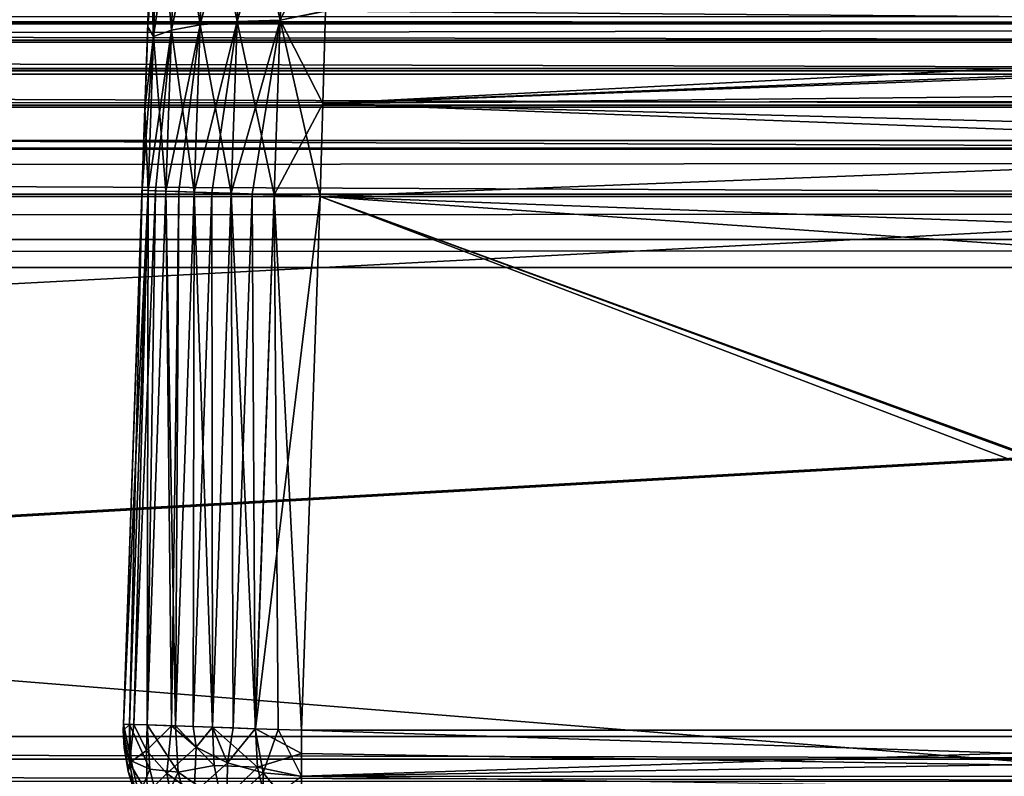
# Model space of a CAD drawing. Header units: millimetres. Extents: x -43.6 to 43.6, y -43.6 to 43.6.
# Tile 310 of 350: x 4.9 to 6.2, y 34.7 to 35.7. Entities that reach past the tile are written whole.
import ezdxf

# ---------------------------------------------------------------- set-up
doc = ezdxf.new("R2010")
doc.units = ezdxf.units.MM
doc.header["$LTSCALE"] = 65.185185
for name, color, linetype in [('111', 7, 'CONTINUOUS'), ('189', 7, 'CONTINUOUS'), ('203', 7, 'CONTINUOUS'), ('204', 7, 'CONTINUOUS'), ('205', 7, 'CONTINUOUS'), ('206', 7, 'CONTINUOUS'), ('207', 7, 'CONTINUOUS'), ('208', 7, 'CONTINUOUS'), ('222', 7, 'CONTINUOUS'), ('224', 7, 'CONTINUOUS'), ('226', 7, 'CONTINUOUS'), ('315', 7, 'CONTINUOUS'), ('350', 7, 'CONTINUOUS'), ('46', 7, 'CONTINUOUS'), ('50', 7, 'CONTINUOUS'), ('53', 7, 'CONTINUOUS'), ('58', 7, 'CONTINUOUS'), ('62', 7, 'CONTINUOUS'), ('63', 7, 'CONTINUOUS')]:
    doc.layers.add(name, color=color, linetype=linetype)

msp = doc.modelspace()

# ---------------------------------------------------------------- linework, layer by layer
at = {"layer": '111', "linetype": 'CONTINUOUS'}
for points in [[(5.0789, 36.7587, -12.9784), (5.0787, 36.7534, -13.0937), (5.009, 34.7587, -11.7285), (5.0789, 36.7587, -12.9784)], [(5.0787, 36.7534, -12.8631), (5.0789, 36.7587, -12.9784), (5.009, 34.7587, -11.7285), (5.0787, 36.7534, -12.8631)], [(5.0787, 36.7534, -13.0937), (5.0781, 36.7375, -13.2081), (5.009, 34.7587, -11.7285), (5.0787, 36.7534, -13.0937)], [(5.0781, 36.7374, -12.7488), (5.0787, 36.7534, -12.8631), (5.009, 34.7587, -11.7285), (5.0781, 36.7374, -12.7488)], [(5.0781, 36.7375, -13.2081), (5.0772, 36.7111, -13.3204), (5.009, 34.7587, -11.7285), (5.0781, 36.7375, -13.2081)], [(5.0772, 36.711, -12.6365), (5.0781, 36.7374, -12.7488), (5.009, 34.7587, -11.7285), (5.0772, 36.711, -12.6365)], [(5.0772, 36.7111, -13.3204), (5.0759, 36.6744, -13.4299), (5.009, 34.7587, -11.7285), (5.0772, 36.7111, -13.3204)], [(5.0759, 36.6743, -12.527), (5.0772, 36.711, -12.6365), (5.009, 34.7587, -11.7285), (5.0759, 36.6743, -12.527)], [(5.0759, 36.6744, -13.4299), (5.0743, 36.6278, -13.5355), (5.009, 34.7587, -11.7285), (5.0759, 36.6744, -13.4299)], [(5.0743, 36.6277, -12.4214), (5.0759, 36.6743, -12.527), (5.009, 34.7587, -11.7285), (5.0743, 36.6277, -12.4214)], [(5.0743, 36.6278, -13.5355), (5.0723, 36.5716, -13.6364), (5.009, 34.7587, -11.7285), (5.0743, 36.6278, -13.5355)], [(5.0723, 36.5715, -12.3206), (5.0743, 36.6277, -12.4214), (5.009, 34.7587, -11.7285), (5.0723, 36.5715, -12.3206)], [(5.0723, 36.5716, -13.6364), (5.0701, 36.5064, -13.7316), (5.009, 34.7587, -11.7285), (5.0723, 36.5716, -13.6364)], [(5.0701, 36.5063, -12.2253), (5.0723, 36.5715, -12.3206), (5.009, 34.7587, -11.7285), (5.0701, 36.5063, -12.2253)], [(5.0701, 36.5064, -13.7316), (5.0675, 36.4326, -13.8205), (5.009, 34.7587, -11.7285), (5.0701, 36.5064, -13.7316)], [(5.0675, 36.4326, -12.1365), (5.0701, 36.5063, -12.2253), (5.009, 34.7587, -11.7285), (5.0675, 36.4326, -12.1365)], [(5.0675, 36.4326, -13.8205), (5.0646, 36.351, -13.9021), (5.009, 34.7587, -11.7285), (5.0675, 36.4326, -13.8205)], [(5.0646, 36.3509, -12.0548), (5.0675, 36.4326, -12.1365), (5.009, 34.7587, -11.7285), (5.0646, 36.3509, -12.0548)], [(5.0646, 36.351, -13.9021), (5.0615, 36.2622, -13.9759), (5.009, 34.7587, -11.7285), (5.0646, 36.351, -13.9021)], [(5.0615, 36.2621, -11.9811), (5.0646, 36.3509, -12.0548), (5.009, 34.7587, -11.7285), (5.0615, 36.2621, -11.9811)], [(5.0615, 36.2622, -13.9759), (5.0582, 36.1669, -14.0412), (5.009, 34.7587, -11.7285), (5.0615, 36.2622, -13.9759)], [(5.0582, 36.1669, -11.9158), (5.0615, 36.2621, -11.9811), (5.009, 34.7587, -11.7285), (5.0582, 36.1669, -11.9158)], [(5.0582, 36.1669, -14.0412), (5.0547, 36.0661, -14.0974), (5.009, 34.7587, -11.7285), (5.0582, 36.1669, -14.0412)], [(5.0547, 36.066, -11.8596), (5.0582, 36.1669, -11.9158), (5.009, 34.7587, -11.7285), (5.0547, 36.066, -11.8596)], [(5.0547, 36.0661, -14.0974), (5.051, 35.9604, -14.1441), (5.009, 34.7587, -11.7285), (5.0547, 36.0661, -14.0974)], [(5.051, 35.9604, -11.813), (5.0547, 36.066, -11.8596), (5.009, 34.7587, -11.7285), (5.051, 35.9604, -11.813)], [(5.051, 35.9604, -14.1441), (5.0472, 35.8509, -14.1808), (5.009, 34.7587, -11.7285), (5.051, 35.9604, -14.1441)], [(5.0472, 35.8509, -11.7763), (5.051, 35.9604, -11.813), (5.009, 34.7587, -11.7285), (5.0472, 35.8509, -11.7763)], [(5.0472, 35.8509, -14.1808), (5.0432, 35.7385, -14.2072), (5.009, 34.7587, -11.7285), (5.0472, 35.8509, -14.1808)], [(5.0432, 35.7385, -11.7498), (5.0472, 35.8509, -11.7763), (5.009, 34.7587, -11.7285), (5.0432, 35.7385, -11.7498)], [(5.0432, 35.7385, -14.2072), (5.0393, 35.6241, -14.2232), (5.009, 34.7587, -11.7285), (5.0432, 35.7385, -14.2072)], [(5.0393, 35.6241, -11.7339), (5.0432, 35.7385, -11.7498), (5.009, 34.7587, -11.7285), (5.0393, 35.6241, -11.7339)], [(5.0393, 35.6241, -14.2232), (5.0352, 35.5087, -14.2285), (5.009, 34.7587, -11.7285), (5.0393, 35.6241, -14.2232)], [(5.0352, 35.5087, -11.7285), (5.0393, 35.6241, -11.7339), (5.009, 34.7587, -11.7285), (5.0352, 35.5087, -11.7285)], [(5.009, 34.7587, -11.7285), (5.0352, 35.5087, -14.2285), (5.009, 34.7587, -14.2285), (5.009, 34.7587, -11.7285)]]:
    msp.add_3dface(points, dxfattribs=at)
at = {"layer": '189', "linetype": 'CONTINUOUS'}
for points in [[(7.25, 34.75, -11.4785), (5.2589, 34.75, -11.4785), (5.2589, 34.6854, -11.487), (7.25, 34.75, -11.4785)], [(7.25, 34.75, -11.4785), (5.2589, 34.6854, -11.487), (7.25, 34.7174, -11.4807), (7.25, 34.75, -11.4785)], [(7.25, 34.7174, -11.4807), (5.2589, 34.6854, -11.487), (7.25, 34.6853, -11.487), (7.25, 34.7174, -11.4807)], [(5.2589, 34.6854, -11.487), (5.2589, 34.6251, -11.512), (7.25, 34.6853, -11.487), (5.2589, 34.6854, -11.487)]]:
    msp.add_3dface(points, dxfattribs=at)
at = {"layer": '203', "linetype": 'CONTINUOUS'}
for points in [[(5.2589, 34.75, -14.4785), (7.25, 34.75, -14.4785), (7.25, 34.6855, -14.4701), (5.2589, 34.75, -14.4785)], [(5.2589, 34.75, -14.4785), (7.25, 34.6855, -14.4701), (5.2589, 34.7174, -14.4764), (5.2589, 34.75, -14.4785)], [(5.2589, 34.7174, -14.4764), (7.25, 34.6855, -14.4701), (5.2589, 34.6853, -14.47), (5.2589, 34.7174, -14.4764)], [(7.25, 34.6855, -14.4701), (7.25, 34.6545, -14.4596), (5.2589, 34.6853, -14.47), (7.25, 34.6855, -14.4701)]]:
    msp.add_3dface(points, dxfattribs=at)
at = {"layer": '204', "linetype": 'CONTINUOUS'}
for points in [[(5.009, 34.7587, -14.2285), (5.0352, 35.5087, -14.2285), (5.0437, 35.5084, -14.2932), (5.009, 34.7587, -14.2285)], [(5.009, 34.7587, -14.2285), (5.0437, 35.5084, -14.2932), (5.0175, 34.7584, -14.293), (5.009, 34.7587, -14.2285)], [(5.0175, 34.7584, -14.293), (5.0437, 35.5084, -14.2932), (5.0424, 34.7576, -14.3534), (5.0175, 34.7584, -14.293)], [(5.0437, 35.5084, -14.2932), (5.0687, 35.5076, -14.3536), (5.0424, 34.7576, -14.3534), (5.0437, 35.5084, -14.2932)], [(5.0424, 34.7576, -14.3534), (5.0687, 35.5076, -14.3536), (5.0822, 34.7562, -14.4053), (5.0424, 34.7576, -14.3534)], [(5.0687, 35.5076, -14.3536), (5.1085, 35.5062, -14.4054), (5.0822, 34.7562, -14.4053), (5.0687, 35.5076, -14.3536)], [(5.0822, 34.7562, -14.4053), (5.1085, 35.5062, -14.4054), (5.134, 34.7544, -14.4451), (5.0822, 34.7562, -14.4053)], [(5.1085, 35.5062, -14.4054), (5.1603, 35.5044, -14.4451), (5.134, 34.7544, -14.4451), (5.1085, 35.5062, -14.4054)], [(5.134, 34.7544, -14.4451), (5.1603, 35.5044, -14.4451), (5.1944, 34.7523, -14.47), (5.134, 34.7544, -14.4451)], [(5.1603, 35.5044, -14.4451), (5.2207, 35.5022, -14.4701), (5.1944, 34.7523, -14.47), (5.1603, 35.5044, -14.4451)], [(5.2207, 35.5022, -14.4701), (5.2851, 35.5, -14.4785), (5.1944, 34.7523, -14.47), (5.2207, 35.5022, -14.4701)], [(5.2851, 35.5, -14.4785), (5.2589, 34.75, -14.4785), (5.1944, 34.7523, -14.47), (5.2851, 35.5, -14.4785)]]:
    msp.add_3dface(points, dxfattribs=at)
at = {"layer": '205', "linetype": 'CONTINUOUS'}
for points in [[(5.1769, 35.9804, -11.5913), (5.1687, 35.7456, -11.5319), (5.2376, 35.9863, -11.5677), (5.1769, 35.9804, -11.5913)], [(5.2376, 35.9863, -11.5677), (5.1687, 35.7456, -11.5319), (5.2292, 35.7476, -11.5073), (5.2376, 35.9863, -11.5677)], [(5.2292, 35.7476, -14.4497), (5.1769, 35.9804, -14.3657), (5.2376, 35.9863, -14.3893), (5.2292, 35.7476, -14.4497)], [(5.2964, 35.8883, -11.5297), (5.2376, 35.9863, -11.5677), (5.2292, 35.7476, -11.5073), (5.2964, 35.8883, -11.5297)], [(5.2927, 35.7606, -14.4557), (5.2292, 35.7476, -14.4497), (5.2376, 35.9863, -14.3893), (5.2927, 35.7606, -14.4557)], [(5.1247, 35.9693, -11.6289), (5.1167, 35.7409, -11.5711), (5.1769, 35.9804, -11.5913), (5.1247, 35.9693, -11.6289)], [(5.1769, 35.9804, -11.5913), (5.1167, 35.7409, -11.5711), (5.1687, 35.7456, -11.5319), (5.1769, 35.9804, -11.5913)], [(5.1687, 35.7456, -14.4251), (5.1247, 35.9693, -14.3281), (5.1769, 35.9804, -14.3657), (5.1687, 35.7456, -14.4251)], [(5.1687, 35.7456, -14.4251), (5.1769, 35.9804, -14.3657), (5.2292, 35.7476, -14.4497), (5.1687, 35.7456, -14.4251)], [(5.0843, 35.9539, -11.6779), (5.0766, 35.7338, -11.6222), (5.1247, 35.9693, -11.6289), (5.0843, 35.9539, -11.6779)], [(5.1247, 35.9693, -11.6289), (5.0766, 35.7338, -11.6222), (5.1167, 35.7409, -11.5711), (5.1247, 35.9693, -11.6289)], [(5.1167, 35.7409, -14.3859), (5.0843, 35.9539, -14.2791), (5.1247, 35.9693, -14.3281), (5.1167, 35.7409, -14.3859)], [(5.1167, 35.7409, -14.3859), (5.1247, 35.9693, -14.3281), (5.1687, 35.7456, -14.4251), (5.1167, 35.7409, -14.3859)], [(5.0586, 35.9352, -11.735), (5.0513, 35.7248, -11.6817), (5.0843, 35.9539, -11.6779), (5.0586, 35.9352, -11.735)], [(5.0843, 35.9539, -11.6779), (5.0513, 35.7248, -11.6817), (5.0766, 35.7338, -11.6222), (5.0843, 35.9539, -11.6779)], [(5.0766, 35.7338, -14.3348), (5.0586, 35.9352, -14.222), (5.0843, 35.9539, -14.2791), (5.0766, 35.7338, -14.3348)], [(5.0766, 35.7338, -14.3348), (5.0843, 35.9539, -14.2791), (5.1167, 35.7409, -14.3859), (5.0766, 35.7338, -14.3348)], [(5.0472, 35.8509, -11.7763), (5.0432, 35.7385, -11.7498), (5.0586, 35.9352, -11.735), (5.0472, 35.8509, -11.7763)], [(5.0586, 35.9352, -11.735), (5.0432, 35.7385, -11.7498), (5.0513, 35.7248, -11.6817), (5.0586, 35.9352, -11.735)], [(5.0513, 35.7248, -14.2753), (5.0472, 35.8509, -14.1808), (5.0586, 35.9352, -14.222), (5.0513, 35.7248, -14.2753)], [(5.0513, 35.7248, -14.2753), (5.0586, 35.9352, -14.222), (5.0766, 35.7338, -14.3348), (5.0513, 35.7248, -14.2753)], [(5.2927, 35.7605, -11.5013), (5.2964, 35.8883, -11.5297), (5.2292, 35.7476, -11.5073), (5.2927, 35.7605, -11.5013)], [(5.0432, 35.7385, -14.2072), (5.0472, 35.8509, -14.1808), (5.0513, 35.7248, -14.2753), (5.0432, 35.7385, -14.2072)], [(5.2927, 35.7606, -14.4557), (5.2889, 35.6308, -14.4728), (5.2292, 35.7476, -14.4497), (5.2927, 35.7606, -14.4557)], [(5.2889, 35.6308, -11.4842), (5.2927, 35.7605, -11.5013), (5.2292, 35.7476, -11.5073), (5.2889, 35.6308, -11.4842)], [(5.0393, 35.6241, -14.2232), (5.0432, 35.7385, -14.2072), (5.0513, 35.7248, -14.2753), (5.0393, 35.6241, -14.2232)], [(5.0432, 35.7385, -11.7498), (5.0393, 35.6241, -11.7339), (5.0513, 35.7248, -11.6817), (5.0432, 35.7385, -11.7498)], [(5.0766, 35.7338, -11.6222), (5.0687, 35.5076, -11.6035), (5.1167, 35.7409, -11.5711), (5.0766, 35.7338, -11.6222)], [(5.1167, 35.7409, -11.5711), (5.0687, 35.5076, -11.6035), (5.0869, 35.5069, -11.5763), (5.1167, 35.7409, -11.5711)], [(5.1085, 35.5062, -14.4054), (5.0766, 35.7338, -14.3348), (5.1167, 35.7409, -14.3859), (5.1085, 35.5062, -14.4054)], [(5.1085, 35.5062, -11.5517), (5.1167, 35.7409, -11.5711), (5.0869, 35.5069, -11.5763), (5.1085, 35.5062, -11.5517)], [(5.1167, 35.7409, -11.5711), (5.1085, 35.5062, -11.5517), (5.1687, 35.7456, -11.5319), (5.1167, 35.7409, -11.5711)], [(5.1687, 35.7456, -11.5319), (5.1085, 35.5062, -11.5517), (5.1331, 35.5053, -11.5301), (5.1687, 35.7456, -11.5319)], [(5.1603, 35.5044, -14.4451), (5.1085, 35.5062, -14.4054), (5.1167, 35.7409, -14.3859), (5.1603, 35.5044, -14.4451)], [(5.1603, 35.5044, -14.4451), (5.1167, 35.7409, -14.3859), (5.1687, 35.7456, -14.4251), (5.1603, 35.5044, -14.4451)], [(5.1603, 35.5044, -11.5119), (5.1687, 35.7456, -11.5319), (5.1331, 35.5053, -11.5301), (5.1603, 35.5044, -11.5119)], [(5.1687, 35.7456, -11.5319), (5.1603, 35.5044, -11.5119), (5.2292, 35.7476, -11.5073), (5.1687, 35.7456, -11.5319)], [(5.2292, 35.7476, -11.5073), (5.1603, 35.5044, -11.5119), (5.1897, 35.5033, -11.4975), (5.2292, 35.7476, -11.5073)], [(5.2207, 35.5022, -14.4701), (5.1603, 35.5044, -14.4451), (5.1687, 35.7456, -14.4251), (5.2207, 35.5022, -14.4701)], [(5.2207, 35.5022, -14.4701), (5.1687, 35.7456, -14.4251), (5.2292, 35.7476, -14.4497), (5.2207, 35.5022, -14.4701)], [(5.2207, 35.5022, -11.487), (5.2292, 35.7476, -11.5073), (5.1897, 35.5033, -11.4975), (5.2207, 35.5022, -11.487)], [(5.2851, 35.5, -14.4785), (5.2207, 35.5022, -14.4701), (5.2292, 35.7476, -14.4497), (5.2851, 35.5, -14.4785)], [(5.2889, 35.6308, -11.4842), (5.2292, 35.7476, -11.5073), (5.2207, 35.5022, -11.487), (5.2889, 35.6308, -11.4842)], [(5.2889, 35.6308, -14.4728), (5.2851, 35.5, -14.4785), (5.2292, 35.7476, -14.4497), (5.2889, 35.6308, -14.4728)], [(5.0393, 35.6241, -11.7339), (5.0352, 35.5087, -11.7285), (5.0513, 35.7248, -11.6817), (5.0393, 35.6241, -11.7339)], [(5.0513, 35.7248, -11.6817), (5.0352, 35.5087, -11.7285), (5.0437, 35.5084, -11.6638), (5.0513, 35.7248, -11.6817)], [(5.0437, 35.5084, -14.2932), (5.0393, 35.6241, -14.2232), (5.0513, 35.7248, -14.2753), (5.0437, 35.5084, -14.2932)], [(5.0513, 35.7248, -11.6817), (5.0437, 35.5084, -11.6638), (5.0766, 35.7338, -11.6222), (5.0513, 35.7248, -11.6817)], [(5.0766, 35.7338, -11.6222), (5.0437, 35.5084, -11.6638), (5.0543, 35.5081, -11.6328), (5.0766, 35.7338, -11.6222)], [(5.0687, 35.5076, -14.3536), (5.0437, 35.5084, -14.2932), (5.0513, 35.7248, -14.2753), (5.0687, 35.5076, -14.3536)], [(5.0687, 35.5076, -14.3536), (5.0513, 35.7248, -14.2753), (5.0766, 35.7338, -14.3348), (5.0687, 35.5076, -14.3536)], [(5.0687, 35.5076, -11.6035), (5.0766, 35.7338, -11.6222), (5.0543, 35.5081, -11.6328), (5.0687, 35.5076, -11.6035)], [(5.1085, 35.5062, -14.4054), (5.0687, 35.5076, -14.3536), (5.0766, 35.7338, -14.3348), (5.1085, 35.5062, -14.4054)], [(5.2851, 35.5, -11.4785), (5.2889, 35.6308, -11.4842), (5.2207, 35.5022, -11.487), (5.2851, 35.5, -11.4785)], [(5.0352, 35.5087, -14.2285), (5.0393, 35.6241, -14.2232), (5.0437, 35.5084, -14.2932), (5.0352, 35.5087, -14.2285)]]:
    msp.add_3dface(points, dxfattribs=at)
at = {"layer": '206', "linetype": 'CONTINUOUS'}
for points in [[(5.0352, 35.5087, -11.7285), (5.009, 34.7587, -11.7285), (5.0175, 34.7584, -11.6638), (5.0352, 35.5087, -11.7285)], [(5.0437, 35.5084, -11.6638), (5.0352, 35.5087, -11.7285), (5.0175, 34.7584, -11.6638), (5.0437, 35.5084, -11.6638)], [(5.0235, 34.7582, -11.6448), (5.0437, 35.5084, -11.6638), (5.0175, 34.7584, -11.6638), (5.0235, 34.7582, -11.6448)], [(5.0543, 35.5081, -11.6328), (5.0437, 35.5084, -11.6638), (5.0235, 34.7582, -11.6448), (5.0543, 35.5081, -11.6328)], [(5.0425, 34.7576, -11.6035), (5.0543, 35.5081, -11.6328), (5.0235, 34.7582, -11.6448), (5.0425, 34.7576, -11.6035)], [(5.0687, 35.5076, -11.6035), (5.0543, 35.5081, -11.6328), (5.0425, 34.7576, -11.6035), (5.0687, 35.5076, -11.6035)], [(5.0766, 34.7564, -11.5575), (5.0687, 35.5076, -11.6035), (5.0425, 34.7576, -11.6035), (5.0766, 34.7564, -11.5575)], [(5.0869, 35.5069, -11.5763), (5.0687, 35.5076, -11.6035), (5.0766, 34.7564, -11.5575), (5.0869, 35.5069, -11.5763)], [(5.0822, 34.7562, -11.5517), (5.0869, 35.5069, -11.5763), (5.0766, 34.7564, -11.5575), (5.0822, 34.7562, -11.5517)], [(5.1085, 35.5062, -11.5517), (5.0869, 35.5069, -11.5763), (5.0822, 34.7562, -11.5517), (5.1085, 35.5062, -11.5517)], [(5.1068, 34.7553, -11.5302), (5.1085, 35.5062, -11.5517), (5.0822, 34.7562, -11.5517), (5.1068, 34.7553, -11.5302)], [(5.1331, 35.5053, -11.5301), (5.1085, 35.5062, -11.5517), (5.1068, 34.7553, -11.5302), (5.1331, 35.5053, -11.5301)], [(5.134, 34.7544, -11.512), (5.1331, 35.5053, -11.5301), (5.1068, 34.7553, -11.5302), (5.134, 34.7544, -11.512)], [(5.1603, 35.5044, -11.5119), (5.1331, 35.5053, -11.5301), (5.134, 34.7544, -11.512), (5.1603, 35.5044, -11.5119)], [(5.1633, 34.7533, -11.4975), (5.1603, 35.5044, -11.5119), (5.134, 34.7544, -11.512), (5.1633, 34.7533, -11.4975)], [(5.1897, 35.5033, -11.4975), (5.1603, 35.5044, -11.5119), (5.1633, 34.7533, -11.4975), (5.1897, 35.5033, -11.4975)], [(5.1942, 34.7523, -11.487), (5.1897, 35.5033, -11.4975), (5.1633, 34.7533, -11.4975), (5.1942, 34.7523, -11.487)], [(5.2207, 35.5022, -11.487), (5.1897, 35.5033, -11.4975), (5.1942, 34.7523, -11.487), (5.2207, 35.5022, -11.487)], [(5.2263, 34.7511, -11.4807), (5.2207, 35.5022, -11.487), (5.1942, 34.7523, -11.487), (5.2263, 34.7511, -11.4807)], [(5.2589, 34.75, -11.4785), (5.2851, 35.5, -11.4785), (5.2207, 35.5022, -11.487), (5.2589, 34.75, -11.4785)], [(5.2589, 34.75, -11.4785), (5.2207, 35.5022, -11.487), (5.2263, 34.7511, -11.4807), (5.2589, 34.75, -11.4785)]]:
    msp.add_3dface(points, dxfattribs=at)
at = {"layer": '207', "linetype": 'CONTINUOUS'}
for points in [[(5.0175, 34.7584, -11.6638), (5.009, 34.7587, -11.7285), (5.0089, 34.7499, -11.7285), (5.0175, 34.7584, -11.6638)], [(5.0175, 34.7584, -11.6638), (5.0089, 34.7499, -11.7285), (5.0174, 34.7042, -11.6827), (5.0175, 34.7584, -11.6638)], [(5.0235, 34.7582, -11.6448), (5.0175, 34.7584, -11.6638), (5.0174, 34.7042, -11.6827), (5.0235, 34.7582, -11.6448)], [(5.0235, 34.7582, -11.6448), (5.0174, 34.7042, -11.6827), (5.0414, 34.7216, -11.6085), (5.0235, 34.7582, -11.6448)], [(5.0425, 34.7576, -11.6035), (5.0235, 34.7582, -11.6448), (5.0414, 34.7216, -11.6085), (5.0425, 34.7576, -11.6035)], [(5.0766, 34.7564, -11.5575), (5.0425, 34.7576, -11.6035), (5.0414, 34.7216, -11.6085), (5.0766, 34.7564, -11.5575)], [(5.0766, 34.7564, -11.5575), (5.0414, 34.7216, -11.6085), (5.0702, 34.6893, -11.5762), (5.0766, 34.7564, -11.5575)], [(5.0766, 34.7564, -11.5575), (5.0702, 34.6893, -11.5762), (5.1113, 34.7265, -11.5281), (5.0766, 34.7564, -11.5575)], [(5.0822, 34.7562, -11.5517), (5.0766, 34.7564, -11.5575), (5.1113, 34.7265, -11.5281), (5.0822, 34.7562, -11.5517)], [(5.1068, 34.7553, -11.5302), (5.0822, 34.7562, -11.5517), (5.1113, 34.7265, -11.5281), (5.1068, 34.7553, -11.5302)], [(5.134, 34.7544, -11.512), (5.1068, 34.7553, -11.5302), (5.1113, 34.7265, -11.5281), (5.134, 34.7544, -11.512)], [(5.134, 34.7544, -11.512), (5.1113, 34.7265, -11.5281), (5.1551, 34.7042, -11.5058), (5.134, 34.7544, -11.512)], [(5.1633, 34.7533, -11.4975), (5.134, 34.7544, -11.512), (5.1551, 34.7042, -11.5058), (5.1633, 34.7533, -11.4975)], [(5.0089, 34.7499, -11.7285), (5.0156, 34.6923, -11.7285), (5.0174, 34.7042, -11.6827), (5.0089, 34.7499, -11.7285)], [(5.1942, 34.7523, -11.487), (5.1633, 34.7533, -11.4975), (5.1551, 34.7042, -11.5058), (5.1942, 34.7523, -11.487)], [(5.1942, 34.7523, -11.487), (5.1551, 34.7042, -11.5058), (5.2053, 34.6902, -11.4918), (5.1942, 34.7523, -11.487)], [(5.2263, 34.7511, -11.4807), (5.1942, 34.7523, -11.487), (5.2053, 34.6902, -11.4918), (5.2263, 34.7511, -11.4807)], [(5.2589, 34.6854, -11.487), (5.2263, 34.7511, -11.4807), (5.2053, 34.6902, -11.4918), (5.2589, 34.6854, -11.487)], [(5.2589, 34.6854, -11.487), (5.2589, 34.75, -11.4785), (5.2263, 34.7511, -11.4807), (5.2589, 34.6854, -11.487)], [(5.0702, 34.6893, -11.5762), (5.1084, 34.6623, -11.5492), (5.1113, 34.7265, -11.5281), (5.0702, 34.6893, -11.5762)], [(5.1113, 34.7265, -11.5281), (5.1084, 34.6623, -11.5492), (5.1551, 34.7042, -11.5058), (5.1113, 34.7265, -11.5281)], [(5.0174, 34.7042, -11.6827), (5.0424, 34.6615, -11.6401), (5.0414, 34.7216, -11.6085), (5.0174, 34.7042, -11.6827)], [(5.0414, 34.7216, -11.6085), (5.0424, 34.6615, -11.6401), (5.0702, 34.6893, -11.5762), (5.0414, 34.7216, -11.6085)], [(5.0156, 34.6923, -11.7285), (5.0265, 34.6579, -11.7285), (5.0174, 34.7042, -11.6827), (5.0156, 34.6923, -11.7285)], [(5.0174, 34.7042, -11.6827), (5.0265, 34.6579, -11.7285), (5.0424, 34.6615, -11.6401), (5.0174, 34.7042, -11.6827)], [(5.1084, 34.6623, -11.5492), (5.1542, 34.6419, -11.5289), (5.1551, 34.7042, -11.5058), (5.1084, 34.6623, -11.5492)], [(5.1551, 34.7042, -11.5058), (5.1542, 34.6419, -11.5289), (5.2053, 34.6902, -11.4918), (5.1551, 34.7042, -11.5058)], [(5.0424, 34.6615, -11.6401), (5.0821, 34.6249, -11.6035), (5.0702, 34.6893, -11.5762), (5.0424, 34.6615, -11.6401)], [(5.0702, 34.6893, -11.5762), (5.0821, 34.6249, -11.6035), (5.1084, 34.6623, -11.5492), (5.0702, 34.6893, -11.5762)], [(5.1542, 34.6419, -11.5289), (5.2052, 34.6293, -11.5163), (5.2053, 34.6902, -11.4918), (5.1542, 34.6419, -11.5289)], [(5.2052, 34.6293, -11.5163), (5.2589, 34.6251, -11.512), (5.2053, 34.6902, -11.4918), (5.2052, 34.6293, -11.5163)], [(5.2589, 34.6251, -11.512), (5.2589, 34.6854, -11.487), (5.2053, 34.6902, -11.4918), (5.2589, 34.6251, -11.512)]]:
    msp.add_3dface(points, dxfattribs=at)
at = {"layer": '208', "linetype": 'CONTINUOUS'}
for points in [[(5.0089, 34.7499, -11.7285), (5.009, 34.7587, -11.7285), (5.0101, 34.7254, -14.2285), (5.0089, 34.7499, -11.7285)], [(5.009, 34.7587, -11.7285), (5.009, 34.7587, -14.2285), (5.0101, 34.7254, -14.2285), (5.009, 34.7587, -11.7285)], [(5.0156, 34.6923, -11.7285), (5.0089, 34.7499, -11.7285), (5.0156, 34.6924, -14.2285), (5.0156, 34.6923, -11.7285)], [(5.0156, 34.6924, -14.2285), (5.0089, 34.7499, -11.7285), (5.0101, 34.7254, -14.2285), (5.0156, 34.6924, -14.2285)], [(5.0255, 34.6604, -14.2285), (5.0156, 34.6923, -11.7285), (5.0156, 34.6924, -14.2285), (5.0255, 34.6604, -14.2285)], [(5.0265, 34.6579, -11.7285), (5.0156, 34.6923, -11.7285), (5.0255, 34.6604, -14.2285), (5.0265, 34.6579, -11.7285)]]:
    msp.add_3dface(points, dxfattribs=at)
at = {"layer": '222', "linetype": 'CONTINUOUS'}
for points in [[(-7.25, 35.7529, -7.2373), (7.25, 35.7529, -7.2373), (7.25, 35.7446, -7.293), (-7.25, 35.7529, -7.2373)], [(-7.25, 35.7446, -7.293), (-7.25, 35.7529, -7.2373), (7.25, 35.7446, -7.293), (-7.25, 35.7446, -7.293)], [(-7.25, 35.7425, -7.3002), (-7.25, 35.7446, -7.293), (7.25, 35.7425, -7.3002), (-7.25, 35.7425, -7.3002)], [(7.25, 35.7425, -7.3002), (-7.25, 35.7446, -7.293), (7.25, 35.7446, -7.293), (7.25, 35.7425, -7.3002)], [(-7.25, 35.7196, -7.3534), (-7.25, 35.7425, -7.3002), (7.25, 35.7196, -7.3534), (-7.25, 35.7196, -7.3534)], [(7.25, 35.7196, -7.3534), (-7.25, 35.7425, -7.3002), (7.25, 35.7425, -7.3002), (7.25, 35.7196, -7.3534)], [(-7.25, 35.7166, -7.3585), (-7.25, 35.7196, -7.3534), (7.25, 35.7166, -7.3585), (-7.25, 35.7166, -7.3585)], [(7.25, 35.7166, -7.3585), (-7.25, 35.7196, -7.3534), (7.25, 35.7196, -7.3534), (7.25, 35.7166, -7.3585)], [(-7.25, 35.6799, -7.4052), (-7.25, 35.7166, -7.3585), (7.25, 35.6799, -7.4052), (-7.25, 35.6799, -7.4052)], [(7.25, 35.6799, -7.4052), (-7.25, 35.7166, -7.3585), (7.25, 35.7166, -7.3585), (7.25, 35.6799, -7.4052)], [(-7.25, 35.6767, -7.4084), (-7.25, 35.6799, -7.4052), (7.25, 35.6767, -7.4084), (-7.25, 35.6767, -7.4084)], [(7.25, 35.6767, -7.4084), (-7.25, 35.6799, -7.4052), (7.25, 35.6799, -7.4052), (7.25, 35.6767, -7.4084)], [(-7.25, 35.6281, -7.445), (-7.25, 35.6767, -7.4084), (7.25, 35.6281, -7.445), (-7.25, 35.6281, -7.445)], [(7.25, 35.6281, -7.445), (-7.25, 35.6767, -7.4084), (7.25, 35.6767, -7.4084), (7.25, 35.6281, -7.445)], [(-7.25, 35.6255, -7.4465), (-7.25, 35.6281, -7.445), (7.25, 35.6255, -7.4465), (-7.25, 35.6255, -7.4465)], [(7.25, 35.6255, -7.4465), (-7.25, 35.6281, -7.445), (7.25, 35.6281, -7.445), (7.25, 35.6255, -7.4465)], [(-7.25, 35.5677, -7.47), (-7.25, 35.6255, -7.4465), (7.25, 35.5677, -7.47), (-7.25, 35.5677, -7.47)], [(7.25, 35.5677, -7.47), (-7.25, 35.6255, -7.4465), (7.25, 35.6255, -7.4465), (7.25, 35.5677, -7.47)], [(-7.25, 35.5663, -7.4704), (-7.25, 35.5677, -7.47), (7.25, 35.5663, -7.4704), (-7.25, 35.5663, -7.4704)], [(7.25, 35.5663, -7.4704), (-7.25, 35.5677, -7.47), (7.25, 35.5677, -7.47), (7.25, 35.5663, -7.4704)], [(7.25, 35.503, -7.4785), (-7.25, 35.503, -7.4785), (-7.25, 35.5663, -7.4704), (7.25, 35.503, -7.4785)], [(7.25, 35.503, -7.4785), (-7.25, 35.5663, -7.4704), (7.25, 35.5663, -7.4704), (7.25, 35.503, -7.4785)]]:
    msp.add_3dface(points, dxfattribs=at)
at = {"layer": '224', "linetype": 'CONTINUOUS'}
for points in [[(-7.25, 34.7414, -7.4785), (7.25, 34.7414, -7.4785), (7.25, 34.7095, -7.4765), (-7.25, 34.7414, -7.4785)], [(-7.25, 34.7095, -7.4765), (-7.25, 34.7414, -7.4785), (7.25, 34.7095, -7.4765), (-7.25, 34.7095, -7.4765)], [(-7.25, 34.6781, -7.4704), (-7.25, 34.7095, -7.4765), (7.25, 34.6781, -7.4704), (-7.25, 34.6781, -7.4704)], [(7.25, 34.6781, -7.4704), (-7.25, 34.7095, -7.4765), (7.25, 34.7095, -7.4765), (7.25, 34.6781, -7.4704)]]:
    msp.add_3dface(points, dxfattribs=at)
at = {"layer": '226', "linetype": 'CONTINUOUS'}
for points in [[(5.009, 34.7587, -14.2285), (5.0175, 34.7584, -14.293), (5.02, 34.7073, -14.2887), (5.009, 34.7587, -14.2285)], [(5.0101, 34.7254, -14.2285), (5.009, 34.7587, -14.2285), (5.02, 34.7073, -14.2887), (5.0101, 34.7254, -14.2285)], [(5.0175, 34.7584, -14.293), (5.0424, 34.7576, -14.3534), (5.046, 34.6954, -14.3477), (5.0175, 34.7584, -14.293)], [(5.02, 34.7073, -14.2887), (5.0175, 34.7584, -14.293), (5.046, 34.6954, -14.3477), (5.02, 34.7073, -14.2887)], [(5.0424, 34.7576, -14.3534), (5.0822, 34.7562, -14.4053), (5.0859, 34.6913, -14.3993), (5.0424, 34.7576, -14.3534)], [(5.0424, 34.7576, -14.3534), (5.0859, 34.6913, -14.3993), (5.046, 34.6954, -14.3477), (5.0424, 34.7576, -14.3534)], [(5.0822, 34.7562, -14.4053), (5.134, 34.7544, -14.4451), (5.1364, 34.7004, -14.4408), (5.0822, 34.7562, -14.4053)], [(5.0822, 34.7562, -14.4053), (5.1364, 34.7004, -14.4408), (5.0859, 34.6913, -14.3993), (5.0822, 34.7562, -14.4053)], [(5.134, 34.7544, -14.4451), (5.1944, 34.7523, -14.47), (5.1973, 34.6984, -14.4653), (5.134, 34.7544, -14.4451)], [(5.134, 34.7544, -14.4451), (5.1973, 34.6984, -14.4653), (5.1364, 34.7004, -14.4408), (5.134, 34.7544, -14.4451)], [(5.2589, 34.75, -14.4785), (5.2589, 34.7174, -14.4764), (5.1944, 34.7523, -14.47), (5.2589, 34.75, -14.4785)], [(5.1944, 34.7523, -14.47), (5.2589, 34.7174, -14.4764), (5.1973, 34.6984, -14.4653), (5.1944, 34.7523, -14.47)], [(5.0156, 34.6924, -14.2285), (5.0101, 34.7254, -14.2285), (5.02, 34.7073, -14.2887), (5.0156, 34.6924, -14.2285)], [(5.2589, 34.7174, -14.4764), (5.2589, 34.6853, -14.47), (5.1973, 34.6984, -14.4653), (5.2589, 34.7174, -14.4764)], [(5.031, 34.6587, -14.276), (5.0156, 34.6924, -14.2285), (5.02, 34.7073, -14.2887), (5.031, 34.6587, -14.276)], [(5.031, 34.6587, -14.276), (5.02, 34.7073, -14.2887), (5.046, 34.6954, -14.3477), (5.031, 34.6587, -14.276)], [(5.1364, 34.7004, -14.4408), (5.1473, 34.6489, -14.4281), (5.0859, 34.6913, -14.3993), (5.1364, 34.7004, -14.4408)], [(5.1364, 34.7004, -14.4408), (5.1973, 34.6984, -14.4653), (5.1473, 34.6489, -14.4281), (5.1364, 34.7004, -14.4408)], [(5.1973, 34.6984, -14.4653), (5.2096, 34.6477, -14.4512), (5.1473, 34.6489, -14.4281), (5.1973, 34.6984, -14.4653)], [(5.1973, 34.6984, -14.4653), (5.2589, 34.6853, -14.47), (5.2096, 34.6477, -14.4512), (5.1973, 34.6984, -14.4653)], [(5.0255, 34.6604, -14.2285), (5.0156, 34.6924, -14.2285), (5.031, 34.6587, -14.276), (5.0255, 34.6604, -14.2285)], [(5.0608, 34.637, -14.3309), (5.031, 34.6587, -14.276), (5.046, 34.6954, -14.3477), (5.0608, 34.637, -14.3309)], [(5.0859, 34.6913, -14.3993), (5.0608, 34.637, -14.3309), (5.046, 34.6954, -14.3477), (5.0859, 34.6913, -14.3993)], [(5.0859, 34.6913, -14.3993), (5.1015, 34.6304, -14.3816), (5.0608, 34.637, -14.3309), (5.0859, 34.6913, -14.3993)], [(5.0859, 34.6913, -14.3993), (5.1473, 34.6489, -14.4281), (5.1015, 34.6304, -14.3816), (5.0859, 34.6913, -14.3993)]]:
    msp.add_3dface(points, dxfattribs=at)
at = {"layer": '315', "color": 2, "linetype": 'CONTINUOUS'}
for points in [[(35.1106, 35.6718, 16.7747), (35.1106, 35.7749, 16.8097), (-35.1106, 35.6718, 16.7747), (35.1106, 35.6718, 16.7747)], [(-35.1106, 35.6718, 16.7747), (35.1106, 35.7749, 16.8097), (-35.1106, 35.7749, 16.8097), (-35.1106, 35.6718, 16.7747)], [(35.1106, 35.5787, 16.7183), (35.1106, 35.6718, 16.7747), (-35.1106, 35.5787, 16.7183), (35.1106, 35.5787, 16.7183)], [(-35.1106, 35.5787, 16.7183), (35.1106, 35.6718, 16.7747), (-35.1106, 35.6718, 16.7747), (-35.1106, 35.5787, 16.7183)], [(35.1106, 35.5001, 16.6431), (35.1106, 35.5787, 16.7183), (-35.1106, 35.5001, 16.6431), (35.1106, 35.5001, 16.6431)], [(-35.1106, 35.5001, 16.6431), (35.1106, 35.5787, 16.7183), (-35.1106, 35.5787, 16.7183), (-35.1106, 35.5001, 16.6431)], [(35.1106, 35.4396, 16.5527), (35.1106, 35.5001, 16.6431), (-35.1106, 35.4396, 16.5527), (35.1106, 35.4396, 16.5527)], [(-35.1106, 35.4396, 16.5527), (35.1106, 35.5001, 16.6431), (-35.1106, 35.5001, 16.6431), (-35.1106, 35.4396, 16.5527)], [(-35.1106, 35.4002, 16.4518), (35.1106, 35.4002, 16.4518), (35.1106, 35.4396, 16.5527), (-35.1106, 35.4002, 16.4518)], [(-35.1106, 35.4002, 16.4518), (35.1106, 35.4396, 16.5527), (-35.1106, 35.4396, 16.5527), (-35.1106, 35.4002, 16.4518)]]:
    msp.add_3dface(points, dxfattribs=at)
at = {"layer": '350', "linetype": 'CONTINUOUS'}
for points in [[(8.75, 34.5065, 4.5562), (8.75, 35.9128, 4.5071), (-8.75, 35.9128, 4.5071), (8.75, 34.5065, 4.5562)], [(-8.75, 34.5065, 4.5562), (8.75, 34.5065, 4.5562), (-8.75, 35.9128, 4.5071), (-8.75, 34.5065, 4.5562)]]:
    msp.add_3dface(points, dxfattribs=at)
at = {"layer": '46', "linetype": 'CONTINUOUS'}
for points in [[(36.5706, 36.8603, 14.4518), (-8.8594, 34.2706, 4.8592), (-36.5706, 36.8603, 14.4518), (36.5706, 36.8603, 14.4518)], [(-8.75, 34.2739, 4.8712), (-8.8594, 34.2706, 4.8592), (36.5706, 36.8603, 14.4518), (-8.75, 34.2739, 4.8712)], [(8.75, 34.2739, 4.8712), (-8.75, 34.2739, 4.8712), (36.5706, 36.8603, 14.4518), (8.75, 34.2739, 4.8712)]]:
    msp.add_3dface(points, dxfattribs=at)
at = {"layer": '50', "color": 2, "linetype": 'CONTINUOUS'}
for points in [[(35.1106, 35.4002, 16.4518), (-35.1106, 35.4002, 16.4518), (28.7501, 29.0397, -7.1088), (35.1106, 35.4002, 16.4518)], [(28.7501, 29.0397, -7.1088), (-35.1106, 35.4002, 16.4518), (-28.7501, 29.0397, -7.1088), (28.7501, 29.0397, -7.1088)]]:
    msp.add_3dface(points, dxfattribs=at)
at = {"layer": '53', "linetype": 'CONTINUOUS'}
for points in [[(5.2589, 34.75, -14.4785), (5.2851, 35.5, -14.4785), (7.25, 34.75, -14.4785), (5.2589, 34.75, -14.4785)], [(5.2851, 35.5, -14.4785), (8.75, 35.5, -14.4785), (7.4151, 34.722, -14.4785), (5.2851, 35.5, -14.4785)], [(7.25, 34.75, -14.4785), (5.2851, 35.5, -14.4785), (7.3612, 34.7375, -14.4785), (7.25, 34.75, -14.4785)], [(7.3612, 34.7375, -14.4785), (5.2851, 35.5, -14.4785), (7.4151, 34.722, -14.4785), (7.3612, 34.7375, -14.4785)]]:
    msp.add_3dface(points, dxfattribs=at)
at = {"layer": '58', "linetype": 'CONTINUOUS'}
for points in [[(-7.25, 34.7414, -7.4785), (-7.25, 35.503, -7.4785), (7.25, 35.503, -7.4785), (-7.25, 34.7414, -7.4785)], [(7.25, 34.7414, -7.4785), (-7.25, 34.7414, -7.4785), (7.25, 35.503, -7.4785), (7.25, 34.7414, -7.4785)]]:
    msp.add_3dface(points, dxfattribs=at)
at = {"layer": '62', "linetype": 'CONTINUOUS'}
for points in [[(7.5287, 35.7666, -11.5024), (5.2927, 35.7605, -11.5013), (7.4801, 35.7432, -11.4984), (7.5287, 35.7666, -11.5024)], [(5.2889, 35.6308, -14.4728), (5.2927, 35.7606, -14.4557), (8.75, 35.7575, -14.4563), (5.2889, 35.6308, -14.4728)], [(5.2927, 35.7605, -11.5013), (5.2889, 35.6308, -11.4842), (7.4801, 35.7432, -11.4984), (5.2927, 35.7605, -11.5013)], [(8.75, 35.5, -14.4785), (5.2889, 35.6308, -14.4728), (8.75, 35.7575, -14.4563), (8.75, 35.5, -14.4785)], [(7.4801, 35.7432, -11.4984), (5.2889, 35.6308, -11.4842), (7.4355, 35.7157, -11.4941), (7.4801, 35.7432, -11.4984)], [(7.4355, 35.7157, -11.4941), (5.2889, 35.6308, -11.4842), (7.3602, 35.6511, -11.4862), (7.4355, 35.7157, -11.4941)], [(7.3602, 35.6511, -11.4862), (5.2889, 35.6308, -11.4842), (7.3049, 35.5782, -11.4806), (7.3602, 35.6511, -11.4862)], [(8.75, 35.5, -14.4785), (5.2851, 35.5, -14.4785), (5.2889, 35.6308, -14.4728), (8.75, 35.5, -14.4785)], [(5.2889, 35.6308, -11.4842), (5.2851, 35.5, -11.4785), (7.3049, 35.5782, -11.4806), (5.2889, 35.6308, -11.4842)], [(7.3049, 35.5782, -11.4806), (5.2851, 35.5, -11.4785), (7.269, 35.5, -11.4785), (7.3049, 35.5782, -11.4806)]]:
    msp.add_3dface(points, dxfattribs=at)
at = {"layer": '63', "linetype": 'CONTINUOUS'}
for points in [[(5.2851, 35.5, -11.4785), (5.2589, 34.75, -11.4785), (7.25, 34.75, -11.4785), (5.2851, 35.5, -11.4785)], [(7.269, 35.5, -11.4785), (5.2851, 35.5, -11.4785), (7.254, 35.4269, -11.4785), (7.269, 35.5, -11.4785)], [(7.254, 35.4269, -11.4785), (5.2851, 35.5, -11.4785), (7.25, 35.3634, -11.4785), (7.254, 35.4269, -11.4785)], [(7.25, 35.3634, -11.4785), (5.2851, 35.5, -11.4785), (7.25, 34.75, -11.4785), (7.25, 35.3634, -11.4785)]]:
    msp.add_3dface(points, dxfattribs=at)

doc.saveas('drawing.dxf')
